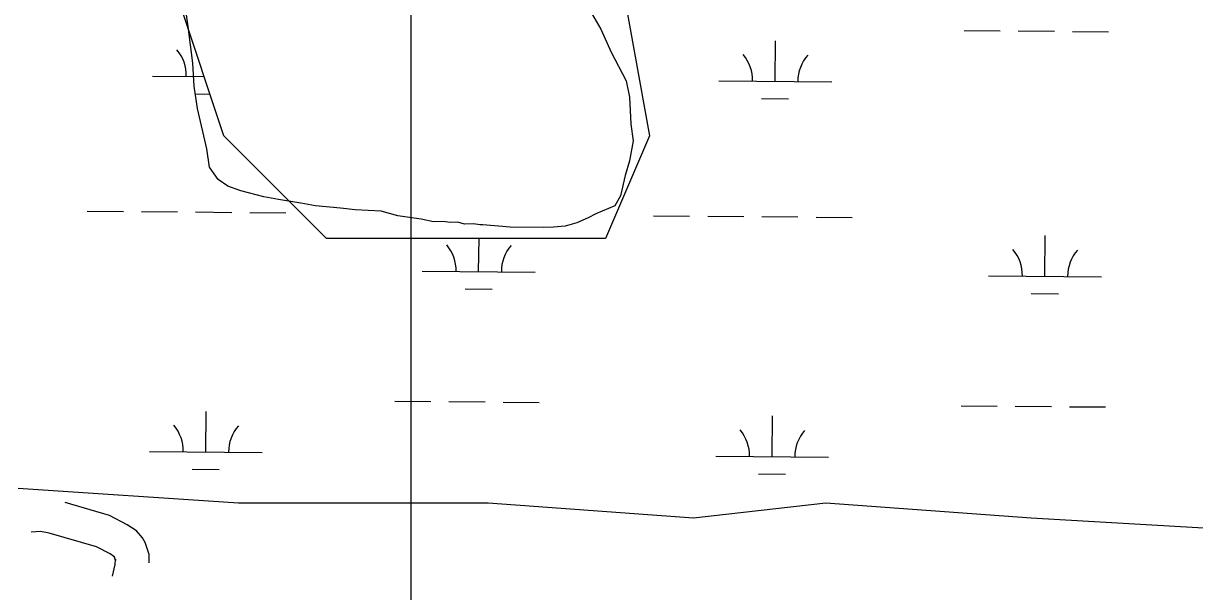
# Model space of a CAD drawing. Extents: x 3271442 to 3309282, y 752266 to 777610.
# Drawn here: x 3301458 to 3302496, y 774538 to 775041 of the extents above; entities that cross this region are included whole.
import ezdxf

# ---------------------------------------------------------------- set-up
doc = ezdxf.new("R2010")
doc.units = 0
for name, color, linetype in [('V-GRID-MAJR', 7, 'Continuous'), ('V-ROAD-CNTR', 7, 'Continuous'), ('V-SITE-VEGE', 7, 'Continuous'), ('V-WETL-SWMP', 7, 'Continuous')]:
    doc.layers.add(name, color=color, linetype=linetype)

msp = doc.modelspace()

# ---------------------------------------------------------------- linework, layer by layer
at = {"layer": 'V-GRID-MAJR'}
msp.add_spline([(3301812, 757649.3), (3301808.5, 763709.3), (3301805, 769771.2), (3301801.5, 775833.2), (3301801.5, 775835.1)], degree=3, dxfattribs=at)
at = {"layer": 'V-ROAD-CNTR'}
for points in [[(3301569.4, 774563.3), (3301569.6, 774566.1), (3301569.5, 774570.7), (3301565.8, 774581.2), (3301563.5, 774585.5), (3301558.1, 774591.7), (3301550, 774597), (3301534.2, 774605.3), (3301495, 774616.7)], [(3301537, 774551.4), (3301539.3, 774561.8), (3301539.6, 774566.6), (3301539.6, 774565.2), (3301538.3, 774569), (3301538.7, 774568.3), (3301538.2, 774568.8), (3301534.8, 774571.1), (3301522.9, 774577.4), (3301480.9, 774589.5), (3301473.1, 774591), (3301464.8, 774590.4)]]:
    msp.add_lwpolyline(points, dxfattribs=at)
at = {"layer": 'V-SITE-VEGE'}
for p, q in [((3301604.1, 775038.7), (3301601.1, 775059.2)), ((3301957.5, 775057.4), (3301969.9, 775036.2)), ((3301608.1, 775006.2), (3301604.1, 775038.7)), ((3301969.9, 775036.2), (3301978.9, 775015.9)), ((3301978.9, 775015.9), (3301992.2, 774990.4)), ((3301609.4, 774985.7), (3301608.1, 775006.2)), ((3301612.3, 774966), (3301609.4, 774985.7)), ((3301992.2, 774990.4), (3301995.1, 774975.9)), ((3301995.1, 774975.9), (3301996.4, 774951.9)), ((3301620.7, 774930.2), (3301612.3, 774966)), ((3301996.4, 774951.9), (3301998.4, 774937.4)), ((3301622.8, 774914), (3301620.7, 774930.2)), ((3301998.4, 774937.4), (3301995.3, 774919.4)), ((3301995.3, 774919.4), (3301991.3, 774906.4)), ((3301627.1, 774908.1), (3301622.8, 774914)), ((3301630.7, 774903), (3301627.1, 774908.1)), ((3301639.3, 774897.2), (3301630.7, 774903)), ((3301991.3, 774906.4), (3301987.3, 774888.4)), ((3301650.6, 774893.1), (3301639.3, 774897.2)), ((3301671.2, 774887.5), (3301650.6, 774893.1)), ((3301684.1, 774885.2), (3301671.2, 774887.5)), ((3301987.3, 774888.4), (3301982.3, 774879.7)), ((3301703.9, 774882.1), (3301684.1, 774885.2)), ((3301716.8, 774879.8), (3301703.9, 774882.1)), ((3301739.1, 774877.7), (3301716.8, 774879.8)), ((3301752, 774876.2), (3301739.1, 774877.7)), ((3301982.3, 774879.7), (3301965.3, 774872.5)), ((3301775.1, 774874.9), (3301752, 774876.2)), ((3301789.8, 774870.9), (3301775.1, 774874.9)), ((3301810.4, 774867.9), (3301789.8, 774870.9)), ((3301821.6, 774865.5), (3301810.4, 774867.9)), ((3301958.6, 774869), (3301948.4, 774864.5)), ((3301965.3, 774872.5), (3301958.6, 774869)), ((3301830.1, 774865.7), (3301821.6, 774865.5)), ((3301836.1, 774864.9), (3301830.1, 774865.7)), ((3301843, 774865.1), (3301836.1, 774864.9)), ((3301849, 774863.5), (3301843, 774865.1)), ((3301856.7, 774863.6), (3301849, 774863.5)), ((3301862.7, 774862.9), (3301856.7, 774863.6)), ((3301865.3, 774862.9), (3301862.7, 774862.9)), ((3301889.3, 774860.8), (3301865.3, 774862.9)), ((3301919.3, 774860.5), (3301889.3, 774860.8)), ((3301927.9, 774860.7), (3301919.3, 774860.5)), ((3301938.1, 774861.7), (3301927.9, 774860.7)), ((3301948.4, 774864.5), (3301938.1, 774861.7))]:
    msp.add_line(p, q, dxfattribs=at)
at = {"layer": 'V-WETL-SWMP'}
for p, q in [((3301986.9, 775085), (3302012.9, 774941.8)), ((3301635.6, 774941.8), (3301596.6, 775059)), ((3302291.8, 775035.1), (3302323.8, 775034.8)), ((3302339.8, 775034.7), (3302371.8, 775034.4)), ((3302387.8, 775034.3), (3302419.8, 775034)), ((3302124.4, 774990), (3302124.7, 775026)), ((3301572.5, 774994.6), (3301618.1, 774994.2)), ((3302074.4, 774990.5), (3302174.4, 774989.6)), ((3301610.4, 774978.8), (3301623.3, 774978.7)), ((3302112.2, 774974.7), (3302136.2, 774974.5)), ((3301726.7, 774850.6), (3301635.6, 774941.8)), ((3302012.9, 774941.8), (3301973.9, 774850.6)), ((3301514.6, 774875), (3301546.6, 774874.7)), ((3301562.6, 774874.6), (3301594.6, 774874.3)), ((3301610.6, 774874.2), (3301642.6, 774873.9)), ((3301658.6, 774873.8), (3301690.6, 774873.5)), ((3302016.5, 774870.9), (3302048.5, 774870.6)), ((3302064.5, 774870.5), (3302096.5, 774870.2)), ((3302112.5, 774870.1), (3302144.5, 774869.8)), ((3302160.5, 774869.7), (3302192.5, 774869.4)), ((3301973.9, 774850.6), (3301726.7, 774850.6)), ((3301861.5, 774821.4), (3301861.8, 774850.6)), ((3302363.4, 774817.3), (3302363.7, 774853.3)), ((3301811.5, 774821.8), (3301911.5, 774821)), ((3302313.4, 774817.7), (3302413.4, 774816.8)), ((3301849.4, 774806.1), (3301873.4, 774805.9)), ((3302351.3, 774801.9), (3302375.3, 774801.7)), ((3301787.2, 774706.6), (3301819.2, 774706.3)), ((3301835.2, 774706.2), (3301867.2, 774705.9)), ((3301883.2, 774705.8), (3301915.2, 774705.5)), ((3302289.1, 774702.4), (3302321.1, 774702.2)), ((3302337.1, 774702), (3302369.1, 774701.8)), ((3302385.1, 774701.6), (3302417.1, 774701.4)), ((3301619.7, 774661.5), (3301620, 774697.5)), ((3302121.6, 774657.4), (3302121.9, 774693.4)), ((3301569.7, 774661.9), (3301669.7, 774661.1)), ((3302071.6, 774657.8), (3302171.6, 774657)), ((3301607.6, 774646.2), (3301631.6, 774646)), ((3302109.5, 774642), (3302133.5, 774641.8)), ((3301453.4, 774629.3), (3301648.6, 774616.3)), ((3301648.6, 774616.3), (3301869.8, 774616.3)), ((3301869.8, 774616.3), (3302052, 774603.2)), ((3302052, 774603.2), (3302169.1, 774616.3)), ((3302169.1, 774616.3), (3302351.2, 774603.2)), ((3302351.2, 774603.2), (3302572.4, 774590.2))]:
    msp.add_line(p, q, dxfattribs=at)
for centre, start, end in [((3301567.2, 774995.1), 358.7563, 40.2999), ((3302069.1, 774991), 358.7563, 40.2999), ((3302179.6, 774990.1), 138.7563, 180.2999), ((3301806.3, 774822.3), 358.7563, 40.2999), ((3301916.8, 774821.4), 138.7563, 180.2999), ((3302308.2, 774818.2), 358.7563, 40.2999), ((3302418.7, 774817.3), 138.7563, 180.2999), ((3301564.5, 774662.4), 358.7563, 40.2999), ((3301675, 774661.5), 138.7563, 180.2999), ((3302066.4, 774658.3), 358.7563, 40.2999), ((3302176.9, 774657.4), 138.7563, 180.2999)]:
    msp.add_arc(centre, 35.2, start, end, dxfattribs=at)

doc.saveas('drawing.dxf')
